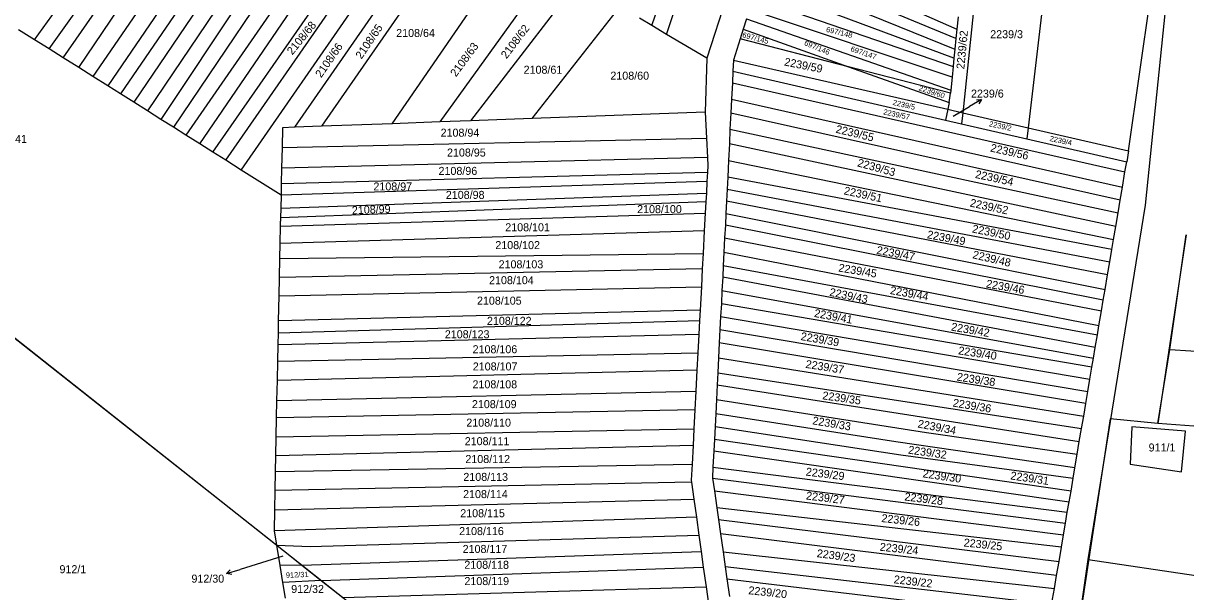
# Model space of a CAD drawing. Extents: x -580630 to -576196, y -1189024 to -1183567.
# Drawn here: x -578417.2 to -578170.4, y -1185704.7 to -1185584.1 of the extents above; entities that cross this region are included whole.
import ezdxf

# ---------------------------------------------------------------- set-up
doc = ezdxf.new("R2010")
doc.units = 0
for name, color, linetype in [('Vrstva 1', 7, 'Continuous'), ('Vrstva 16', 7, 'Continuous'), ('Vrstva 18', 7, 'Continuous'), ('Vrstva 6', 7, 'Continuous'), ('Vrstva 62', 7, 'Continuous'), ('Vrstva 63', 7, 'Continuous')]:
    doc.layers.add(name, color=color, linetype=linetype)

msp = doc.modelspace()

# ---------------------------------------------------------------- linework, layer by layer
at = {"layer": 'Vrstva 1'}
for p, q in [((-578248.07, -1185516.17), (-578272.05, -1185591.5)), ((-578178.9, -1185622.64), (-578173.4, -1185568.6)), ((-578182.56, -1185611.11), (-578176.93, -1185572.21)), ((-578263.67, -1185583.14), (-578264.36, -1185585.35)), ((-578218.7, -1185582.71), (-578218.96, -1185585.29)), ((-578264.36, -1185585.35), (-578264.98, -1185587.34)), ((-578218.96, -1185585.29), (-578219.17, -1185587.31)), ((-578264.98, -1185587.34), (-578266.4, -1185591.89)), ((-578241.98, -1185593.29), (-578264.98, -1185587.34)), ((-578219.17, -1185587.31), (-578219.4, -1185589.58)), ((-578219.4, -1185589.58), (-578219.59, -1185591.46)), ((-578272.05, -1185591.5), (-578272.41, -1185602.92)), ((-578266.4, -1185591.89), (-578266.52, -1185594.25)), ((-578266.4, -1185591.89), (-578220.91, -1185602.32)), ((-578220.34, -1185598.89), (-578241.98, -1185593.29)), ((-578219.77, -1185593.22), (-578220, -1185595.53)), ((-578219.59, -1185591.46), (-578219.77, -1185593.22)), ((-578266.52, -1185594.25), (-578266.64, -1185596.7)), ((-578266.52, -1185594.25), (-578221.36, -1185604.64)), ((-578220, -1185595.53), (-578220.28, -1185598.27)), ((-578266.64, -1185596.7), (-578266.81, -1185600.19)), ((-578220.28, -1185598.27), (-578220.34, -1185598.89)), ((-578266.81, -1185600.19), (-578266.98, -1185603.13)), ((-578272.41, -1185602.92), (-578272.14, -1185608.48)), ((-578266.98, -1185603.13), (-578267.16, -1185606.57)), ((-578220.91, -1185602.32), (-578217.72, -1185603.05)), ((-578217.72, -1185603.05), (-578203.83, -1185606.23)), ((-578221.36, -1185604.64), (-578217.97, -1185605.42)), ((-578217.97, -1185605.42), (-578204.11, -1185608.61)), ((-578272.14, -1185608.48), (-578271.94, -1185612.54)), ((-578267.16, -1185606.57), (-578267.29, -1185609.69)), ((-578204.11, -1185608.61), (-578182.92, -1185613.49)), ((-578203.83, -1185606.23), (-578182.56, -1185611.11)), ((-578267.29, -1185609.69), (-578267.47, -1185613.17)), ((-578182.56, -1185611.11), (-578182.92, -1185613.49)), ((-578271.94, -1185612.54), (-578271.88, -1185614.32)), ((-578267.47, -1185613.17), (-578267.63, -1185616.71)), ((-578183.28, -1185615.6), (-578182.92, -1185613.49)), ((-578271.95, -1185615.67), (-578272.05, -1185617.68)), ((-578271.88, -1185614.32), (-578271.95, -1185615.67)), ((-578183.83, -1185618.87), (-578183.28, -1185615.6)), ((-578272.05, -1185617.68), (-578272.18, -1185620.12)), ((-578267.63, -1185616.71), (-578267.75, -1185619.26)), ((-578272.18, -1185620.12), (-578272.28, -1185621.94)), ((-578267.75, -1185619.26), (-578267.91, -1185621.81)), ((-578184.29, -1185621.59), (-578183.83, -1185618.87)), ((-578272.28, -1185621.94), (-578272.41, -1185624.38)), ((-578267.91, -1185621.81), (-578268.06, -1185624.45)), ((-578191.1, -1185697.85), (-578178.9, -1185622.64)), ((-578184.75, -1185624.31), (-578184.29, -1185621.59)), ((-578272.41, -1185624.38), (-578272.61, -1185628.15)), ((-578268.06, -1185624.45), (-578268.14, -1185626.92)), ((-578185.24, -1185627.19), (-578184.75, -1185624.31)), ((-578272.61, -1185628.15), (-578272.86, -1185632.9)), ((-578268.14, -1185626.92), (-578268.32, -1185629.63)), ((-578185.71, -1185629.96), (-578185.24, -1185627.19)), ((-578268.32, -1185629.63), (-578268.45, -1185632.72)), ((-578186.07, -1185632.09), (-578185.71, -1185629.96)), ((-578173.78, -1185653.32), (-578170.31, -1185628.94)), ((-578272.86, -1185632.9), (-578273.04, -1185636.19)), ((-578268.45, -1185632.72), (-578268.58, -1185635.5)), ((-578186.51, -1185634.7), (-578186.07, -1185632.09)), ((-578268.58, -1185635.5), (-578268.68, -1185637.98)), ((-578186.98, -1185637.44), (-578186.51, -1185634.7)), ((-578273.04, -1185636.19), (-578273.24, -1185639.98)), ((-578268.68, -1185637.98), (-578268.89, -1185640.77)), ((-578187.51, -1185640.58), (-578186.98, -1185637.44)), ((-578273.24, -1185639.98), (-578273.5, -1185644.98)), ((-578187.89, -1185642.82), (-578187.51, -1185640.58)), ((-578428.99, -1185643.03), (-578363.41, -1185694.85)), ((-578268.89, -1185640.77), (-578268.99, -1185643.63)), ((-578188.29, -1185645.11), (-578187.89, -1185642.82)), ((-578273.5, -1185644.98), (-578273.62, -1185647.17)), ((-578268.99, -1185643.63), (-578269.14, -1185646.33)), ((-578188.82, -1185648.27), (-578188.29, -1185645.11)), ((-578273.62, -1185647.17), (-578273.77, -1185650.09)), ((-578269.14, -1185646.33), (-578269.3, -1185649.05)), ((-578273.77, -1185650.09), (-578273.98, -1185654.04)), ((-578269.3, -1185649.05), (-578269.48, -1185651.89)), ((-578189.59, -1185652.86), (-578189.13, -1185650.2)), ((-578189.13, -1185650.2), (-578188.82, -1185648.27)), ((-578269.48, -1185651.89), (-578269.58, -1185655.08)), ((-578189.98, -1185655.13), (-578189.59, -1185652.86)), ((-578273.98, -1185654.04), (-578274.17, -1185657.69)), ((-578269.58, -1185655.08), (-578269.76, -1185658.24)), ((-578190.31, -1185657.07), (-578189.98, -1185655.13)), ((-578176.28, -1185669), (-578173.78, -1185653.32)), ((-578173.78, -1185653.32), (-578161.11, -1185654.12)), ((-578274.17, -1185657.69), (-578274.4, -1185662.16)), ((-578190.72, -1185659.57), (-578190.31, -1185657.07)), ((-578269.76, -1185658.24), (-578269.87, -1185660.81)), ((-578191.18, -1185662.2), (-578190.72, -1185659.57)), ((-578274.4, -1185662.16), (-578274.61, -1185666.08)), ((-578269.87, -1185660.81), (-578270.02, -1185663.88)), ((-578191.61, -1185664.73), (-578191.18, -1185662.2)), ((-578270.02, -1185663.88), (-578270.17, -1185666.94)), ((-578192.05, -1185667.43), (-578191.61, -1185664.73)), ((-578274.61, -1185666.08), (-578274.82, -1185670.16)), ((-578270.17, -1185666.94), (-578270.33, -1185669.61)), ((-578192.53, -1185670.1), (-578192.05, -1185667.43)), ((-578274.82, -1185670.16), (-578275.01, -1185673.69)), ((-578270.33, -1185669.61), (-578270.48, -1185672.39)), ((-578192.98, -1185672.84), (-578192.53, -1185670.1)), ((-578138.68, -1185671.72), (-578176.28, -1185669)), ((-578270.48, -1185672.39), (-578270.56, -1185674.84)), ((-578193.43, -1185675.51), (-578192.98, -1185672.84)), ((-578275.01, -1185673.69), (-578275.22, -1185677.64)), ((-578270.56, -1185674.84), (-578270.77, -1185678.31)), ((-578275.22, -1185677.64), (-578275.4, -1185681.03)), ((-578193.92, -1185678.44), (-578193.43, -1185675.51)), ((-578270.77, -1185678.31), (-578270.87, -1185680.59)), ((-578194.31, -1185680.59), (-578193.92, -1185678.44)), ((-578275.4, -1185681.03), (-578275.34, -1185681.44)), ((-578275.34, -1185681.44), (-578274.83, -1185685.1)), ((-578270.87, -1185680.59), (-578270.47, -1185683.33)), ((-578194.74, -1185683.34), (-578194.31, -1185680.59)), ((-578274.83, -1185685.1), (-578274.3, -1185688.92)), ((-578270.47, -1185683.33), (-578269.97, -1185686.88)), ((-578195.13, -1185685.66), (-578194.74, -1185683.34)), ((-578269.97, -1185686.88), (-578269.62, -1185689.41)), ((-578195.53, -1185687.84), (-578195.13, -1185685.66)), ((-578274.3, -1185688.92), (-578273.77, -1185692.71)), ((-578269.62, -1185689.41), (-578269.17, -1185692.41)), ((-578195.91, -1185690.15), (-578195.53, -1185687.84)), ((-578269.17, -1185692.41), (-578268.62, -1185696.21)), ((-578196.35, -1185692.67), (-578195.91, -1185690.15)), ((-578363.41, -1185694.85), (-578358.08, -1185699.06)), ((-578273.77, -1185692.71), (-578273.29, -1185696.17)), ((-578196.78, -1185695.28), (-578196.35, -1185692.67)), ((-578273.29, -1185696.17), (-578272.83, -1185699.48)), ((-578268.62, -1185696.21), (-578268.15, -1185699.42)), ((-578197.28, -1185698.3), (-578196.78, -1185695.28)), ((-578358.08, -1185699.06), (-578353.98, -1185702.3)), ((-578272.83, -1185699.48), (-578272.25, -1185703.64)), ((-578268.15, -1185699.42), (-578267.82, -1185701.98)), ((-578197.79, -1185701.27), (-578197.28, -1185698.3)), ((-578192.91, -1185710.36), (-578191.1, -1185697.85)), ((-578353.98, -1185702.3), (-578349.35, -1185705.96)), ((-578267.82, -1185701.98), (-578267.27, -1185705.73)), ((-578198.27, -1185704.02), (-578197.79, -1185701.27)), ((-578272.25, -1185703.64), (-578271.67, -1185707.78)), ((-578198.85, -1185707.45), (-578198.27, -1185704.02))]:
    msp.add_line(p, q, dxfattribs=at)
at = {"layer": 'Vrstva 16'}
for p, q in [((-578213.721, -1185600.224), (-578216.31, -1185601.74)), ((-578219.75, -1185603.75), (-578216.31, -1185601.74)), ((-578362.09, -1185697.18), (-578371.21, -1185699.98)), ((-578374.078, -1185700.861), (-578371.21, -1185699.98))]:
    msp.add_line(p, q, dxfattribs=at)
for points in [[(-578214.837, -1185600.298), (-578213.721, -1185600.224), (-578214.331, -1185601.161)], [(-578372.975, -1185701.046), (-578374.078, -1185700.861), (-578373.269, -1185700.09)]]:
    msp.add_lwpolyline(points, dxfattribs=at)
at = {"layer": 'Vrstva 6'}
for p, q in [((-578283.76, -1185584.57), (-578257.36, -1185508.23)), ((-578280.65, -1185586.45), (-578255.03, -1185510.22)), ((-578414.83, -1185587.56), (-578373.91, -1185530.07)), ((-578411.75, -1185589.51), (-578370.72, -1185531.98)), ((-578408.76, -1185591.4), (-578368.49, -1185533.32)), ((-578405.47, -1185593.47), (-578365.84, -1185534.93)), ((-578362.41, -1185537), (-578402.48, -1185595.36)), ((-578359.3, -1185538.88), (-578399.29, -1185597.36)), ((-578356.62, -1185540.51), (-578396.59, -1185599.06)), ((-578353.98, -1185542.11), (-578393.78, -1185600.84)), ((-578351.29, -1185543.73), (-578390.86, -1185602.67)), ((-578348.64, -1185545.28), (-578388.03, -1185604.46)), ((-578345.65, -1185547.08), (-578385.35, -1185606.15)), ((-578342.24, -1185549.2), (-578382.68, -1185607.83)), ((-578379.75, -1185609.68), (-578339.61, -1185550.79)), ((-578376.97, -1185611.43), (-578336.24, -1185552.83)), ((-578374.25, -1185613.14), (-578333.48, -1185554.49)), ((-578370.93, -1185615.23), (-578330.28, -1185556.43)), ((-578359.58, -1185606.14), (-578326.62, -1185558.64)), ((-578322.77, -1185560.97), (-578353.89, -1185605.93)), ((-578338.87, -1185605.38), (-578312.56, -1185567.15)), ((-578258.88, -1185567.78), (-578218.96, -1185585.29)), ((-578219.17, -1185587.31), (-578259.73, -1185570.51)), ((-578304.87, -1185571.8), (-578328.76, -1185605)), ((-578260.48, -1185572.91), (-578219.4, -1185589.58)), ((-578199.86, -1185572.41), (-578203.83, -1185606.23)), ((-578299.4, -1185575.11), (-578322.23, -1185604.76)), ((-578219.59, -1185591.46), (-578261.42, -1185575.93)), ((-578214.77, -1185574.76), (-578217.72, -1185603.05)), ((-578262.25, -1185578.59), (-578219.77, -1185593.22)), ((-578309.14, -1185604.28), (-578290.51, -1185580.49)), ((-578220, -1185595.53), (-578263.05, -1185581.16)), ((-578283.76, -1185584.57), (-578286.35, -1185583.01)), ((-578263.67, -1185583.14), (-578220.28, -1185598.27)), ((-578414.83, -1185587.56), (-578418.22, -1185585.43)), ((-578280.65, -1185586.45), (-578283.76, -1185584.57)), ((-578264.36, -1185585.35), (-578241.98, -1185593.29)), ((-578411.75, -1185589.51), (-578414.83, -1185587.56)), ((-578272.05, -1185591.5), (-578280.65, -1185586.45)), ((-578408.76, -1185591.4), (-578411.75, -1185589.51)), ((-578405.47, -1185593.47), (-578408.76, -1185591.4)), ((-578402.48, -1185595.36), (-578405.47, -1185593.47)), ((-578241.98, -1185593.29), (-578220.63, -1185600.86)), ((-578399.29, -1185597.36), (-578402.48, -1185595.36)), ((-578396.59, -1185599.06), (-578399.29, -1185597.36)), ((-578266.64, -1185596.7), (-578183.28, -1185615.6)), ((-578393.78, -1185600.84), (-578396.59, -1185599.06)), ((-578390.86, -1185602.67), (-578393.78, -1185600.84)), ((-578266.81, -1185600.19), (-578183.83, -1185618.87)), ((-578220.63, -1185600.86), (-578220.91, -1185602.32)), ((-578220.63, -1185600.86), (-578220.34, -1185598.89)), ((-578388.03, -1185604.46), (-578390.86, -1185602.67)), ((-578272.41, -1185602.92), (-578309.14, -1185604.28)), ((-578184.29, -1185621.59), (-578266.98, -1185603.13)), ((-578220.91, -1185602.32), (-578221.36, -1185604.64)), ((-578217.72, -1185603.05), (-578217.97, -1185605.42)), ((-578385.35, -1185606.15), (-578388.03, -1185604.46)), ((-578382.68, -1185607.83), (-578385.35, -1185606.15)), ((-578359.58, -1185606.14), (-578362.17, -1185606.24)), ((-578353.89, -1185605.93), (-578359.58, -1185606.14)), ((-578338.87, -1185605.38), (-578353.89, -1185605.93)), ((-578328.76, -1185605), (-578338.87, -1185605.38)), ((-578322.23, -1185604.76), (-578328.76, -1185605)), ((-578309.14, -1185604.28), (-578322.23, -1185604.76)), ((-578379.75, -1185609.68), (-578382.68, -1185607.83)), ((-578362.17, -1185606.24), (-578362.27, -1185610.46)), ((-578362.27, -1185610.46), (-578272.14, -1185608.48)), ((-578267.16, -1185606.57), (-578184.75, -1185624.31)), ((-578203.83, -1185606.23), (-578204.11, -1185608.61)), ((-578376.97, -1185611.43), (-578379.75, -1185609.68)), ((-578362.27, -1185610.46), (-578362.37, -1185614.8)), ((-578185.24, -1185627.19), (-578267.29, -1185609.69)), ((-578374.25, -1185613.14), (-578376.97, -1185611.43)), ((-578370.93, -1185615.23), (-578374.25, -1185613.14)), ((-578271.94, -1185612.54), (-578362.37, -1185614.8)), ((-578267.47, -1185613.17), (-578185.71, -1185629.96)), ((-578362.5, -1185620.55), (-578370.93, -1185615.23)), ((-578362.37, -1185614.8), (-578362.44, -1185618.07)), ((-578362.44, -1185618.07), (-578271.95, -1185615.67)), ((-578272.05, -1185617.68), (-578362.5, -1185620.55)), ((-578362.44, -1185618.07), (-578362.5, -1185620.55)), ((-578186.07, -1185632.09), (-578267.63, -1185616.71)), ((-578362.57, -1185623.32), (-578272.18, -1185620.12)), ((-578362.5, -1185620.55), (-578362.57, -1185623.32)), ((-578267.75, -1185619.26), (-578186.51, -1185634.7)), ((-578272.28, -1185621.94), (-578362.61, -1185625.39)), ((-578362.57, -1185623.32), (-578362.61, -1185625.39)), ((-578186.98, -1185637.44), (-578267.91, -1185621.81)), ((-578362.63, -1185627.16), (-578272.41, -1185624.38)), ((-578362.61, -1185625.39), (-578362.63, -1185626.09)), ((-578268.06, -1185624.45), (-578187.51, -1185640.58)), ((-578362.7, -1185630.8), (-578362.63, -1185627.16)), ((-578272.61, -1185628.15), (-578362.7, -1185630.8)), ((-578362.63, -1185627.16), (-578362.63, -1185626.09)), ((-578187.89, -1185642.82), (-578268.14, -1185626.92)), ((-578362.76, -1185633.97), (-578362.7, -1185630.8)), ((-578268.32, -1185629.63), (-578188.29, -1185645.11)), ((-578362.76, -1185633.97), (-578272.86, -1185632.9)), ((-578188.82, -1185648.27), (-578268.45, -1185632.72)), ((-578362.83, -1185638.01), (-578362.76, -1185633.97)), ((-578268.58, -1185635.5), (-578189.13, -1185650.2)), ((-578362.92, -1185641.94), (-578362.83, -1185638.01)), ((-578273.04, -1185636.19), (-578362.83, -1185638.01)), ((-578189.59, -1185652.86), (-578268.68, -1185637.98)), ((-578362.92, -1185641.94), (-578273.24, -1185639.98)), ((-578363.01, -1185647.22), (-578362.92, -1185641.94)), ((-578268.89, -1185640.77), (-578189.98, -1185655.13)), ((-578273.5, -1185644.98), (-578363.01, -1185647.22)), ((-578190.31, -1185657.07), (-578268.99, -1185643.63)), ((-578363.07, -1185649.8), (-578273.62, -1185647.17)), ((-578363.07, -1185649.8), (-578363.01, -1185647.22)), ((-578269.14, -1185646.33), (-578190.72, -1185659.57)), ((-578363.13, -1185652.34), (-578363.07, -1185649.8)), ((-578273.77, -1185650.09), (-578363.13, -1185652.34)), ((-578269.3, -1185649.05), (-578191.18, -1185662.2)), ((-578363.18, -1185655.75), (-578363.13, -1185652.34)), ((-578191.61, -1185664.73), (-578269.48, -1185651.89)), ((-578363.18, -1185655.75), (-578273.98, -1185654.04)), ((-578269.58, -1185655.08), (-578192.05, -1185667.43)), ((-578363.28, -1185659.91), (-578363.18, -1185655.75)), ((-578274.17, -1185657.69), (-578363.28, -1185659.91)), ((-578363.37, -1185664.15), (-578363.28, -1185659.91)), ((-578269.76, -1185658.24), (-578192.53, -1185670.1)), ((-578363.37, -1185664.15), (-578274.4, -1185662.16)), ((-578269.87, -1185660.81), (-578192.98, -1185672.84)), ((-578363.45, -1185667.78), (-578363.37, -1185664.15)), ((-578270.02, -1185663.88), (-578225.45, -1185670.93)), ((-578363.52, -1185671.87), (-578363.45, -1185667.78)), ((-578274.61, -1185666.08), (-578363.45, -1185667.78)), ((-578231.94, -1185672.89), (-578270.17, -1185666.94)), ((-578363.52, -1185671.87), (-578274.82, -1185670.16)), ((-578270.33, -1185669.61), (-578230.91, -1185675.67)), ((-578181.8, -1185669.72), (-578182.21, -1185677.67)), ((-578170.44, -1185670.62), (-578181.8, -1185669.72)), ((-578363.61, -1185675.9), (-578363.52, -1185671.87)), ((-578194.74, -1185683.34), (-578270.48, -1185672.39)), ((-578225.45, -1185670.93), (-578193.43, -1185675.51)), ((-578171.25, -1185679.27), (-578170.44, -1185670.62)), ((-578275.01, -1185673.69), (-578363.61, -1185675.9)), ((-578270.56, -1185674.84), (-578195.13, -1185685.66)), ((-578193.92, -1185678.44), (-578231.94, -1185672.89)), ((-578363.65, -1185679.21), (-578363.61, -1185675.9)), ((-578363.65, -1185679.21), (-578275.22, -1185677.64)), ((-578230.91, -1185675.67), (-578194.31, -1185680.59)), ((-578182.21, -1185677.67), (-578171.25, -1185679.27)), ((-578363.73, -1185683.26), (-578363.65, -1185679.21)), ((-578270.77, -1185678.31), (-578195.53, -1185687.84)), ((-578275.34, -1185681.44), (-578363.73, -1185683.26)), ((-578270.87, -1185680.59), (-578195.91, -1185690.15)), ((-578363.82, -1185687.31), (-578363.73, -1185683.26)), ((-578363.82, -1185687.31), (-578274.83, -1185685.1)), ((-578270.47, -1185683.33), (-578196.35, -1185692.67)), ((-578363.92, -1185691.79), (-578363.82, -1185687.31)), ((-578196.78, -1185695.28), (-578269.97, -1185686.88)), ((-578274.3, -1185688.92), (-578363.92, -1185691.79)), ((-578269.62, -1185689.41), (-578197.28, -1185698.3)), ((-578363.41, -1185694.85), (-578363.92, -1185691.79)), ((-578197.79, -1185701.27), (-578269.17, -1185692.41)), ((-578363.41, -1185694.85), (-578356.31, -1185695.08)), ((-578362.7, -1185699.11), (-578363.41, -1185694.85)), ((-578356.31, -1185695.08), (-578273.77, -1185692.71)), ((-578358.08, -1185699.06), (-578273.29, -1185696.17)), ((-578268.62, -1185696.21), (-578198.27, -1185704.02)), ((-578358.08, -1185699.06), (-578362.7, -1185699.11)), ((-578362.09, -1185702.78), (-578362.7, -1185699.11)), ((-578353.98, -1185702.3), (-578272.83, -1185699.48)), ((-578198.85, -1185707.45), (-578268.15, -1185699.42)), ((-578191.1, -1185697.85), (-578168.21, -1185701.27)), ((-578353.98, -1185702.3), (-578362.09, -1185702.78)), ((-578267.82, -1185701.98), (-578199.29, -1185710.18)), ((-578361.53, -1185706.07), (-578362.09, -1185702.78)), ((-578349.35, -1185705.96), (-578272.25, -1185703.64))]:
    msp.add_line(p, q, dxfattribs=at)
at = {"layer": 'Vrstva 62'}
msp.add_line((-578325.92, -1185724.48), (-578428.99, -1185643.03), dxfattribs=at)
at = {"layer": 'Vrstva 63'}
for p, q in [((-578170.31, -1185628.94), (-578176.28, -1185669)), ((-578186.417, -1185668.039), (-578192.91, -1185710.36)), ((-578176.28, -1185669), (-578186.417, -1185668.039))]:
    msp.add_line(p, q, dxfattribs=at)

# ---------------------------------------------------------------- texts
at = {"layer": 'Vrstva 16'}
for s, p in [('2239/6', (-578215.977, -1185599.84)), ('912/30', (-578381.522, -1185702.78))]:
    msp.add_text(s, height=1.7, dxfattribs=at).set_placement(p)
at = {"layer": 'Vrstva 18'}
for s, height, rotation, p in [('2108/68', 1.7, 50.82136, (-578360.093, -1185590.894)), ('2108/65', 1.7, 55.74879, (-578345.42, -1185591.793)), ('2108/62', 1.7, 52.65482, (-578314.61, -1185591.718)), ('697/145', 1.14, 345.37896, (-578264.631, -1185587.033)), ('697/148', 1.14, 346.06651, (-578246.842, -1185585.862)), ('2239/62', 1.7, 84.51127, (-578217.41, -1185593.876)), ('2108/66', 1.7, 55.23313, (-578353.968, -1185595.751)), ('2108/63', 1.7, 53.51426, (-578325.342, -1185595.561)), ('697/146', 1.14, 337.70133, (-578251.515, -1185588.674)), ('697/147', 1.14, 341.08178, (-578241.661, -1185589.957)), ('2239/59', 1.7, 348.70211, (-578255.744, -1185593.002)), ('2239/60', 1.14, 341.65473, (-578227.169, -1185598.269)), ('2239/5', 1.14, 346.81135, (-578232.685, -1185601.366)), ('2239/57', 1.14, 347.84268, (-578234.672, -1185603.376)), ('2239/55', 1.7, 346.58217, (-578244.82, -1185607.267)), ('2239/2', 1.14, 348.01456, (-578212.216, -1185605.913)), ('2239/4', 1.14, 347.84268, (-578199.376, -1185609.025)), ('2239/56', 1.7, 347.32702, (-578211.979, -1185611.263)), ('2239/53', 1.7, 344.63411, (-578240.225, -1185614.407)), ('2239/54', 1.7, 347.78538, (-578215.198, -1185616.862)), ('2239/51', 1.7, 347.95727, (-578243.081, -1185620.36)), ('2108/99', 1.7, 2.29183, (-578347.417, -1185624.614)), ('2239/52', 1.7, 347.95727, (-578216.313, -1185622.942)), ('2239/49', 1.7, 349.21778, (-578225.407, -1185629.666)), ('2239/50', 1.7, 348.47293, (-578215.836, -1185628.447)), ('2239/47', 1.7, 349.38966, (-578236.13, -1185632.978)), ('2239/48', 1.7, 346.98324, (-578215.756, -1185633.919)), ('2239/45', 1.7, 350.65017, (-578244.225, -1185636.733)), ('2239/43', 1.7, 348.58752, (-578246.132, -1185641.884)), ('2239/44', 1.7, 349.90533, (-578233.268, -1185641.506)), ('2239/46', 1.7, 350.01992, (-578212.87, -1185640.125)), ('2239/41', 1.7, 349.61885, (-578249.391, -1185646.363)), ('2239/42', 1.7, 350.2491, (-578220.296, -1185649.263)), ('2239/39', 1.7, 350.19181, (-578252.238, -1185651.276)), ('2239/40', 1.7, 351.45231, (-578218.776, -1185654.306)), ('2239/37', 1.7, 350.93665, (-578251.189, -1185657.178)), ('2239/38', 1.7, 351.45231, (-578219.076, -1185659.884)), ('2239/35', 1.7, 351.91068, (-578247.618, -1185663.851)), ('2239/36', 1.7, 350.76476, (-578219.937, -1185665.396)), ('2239/33', 1.7, 350.47828, (-578249.748, -1185669.166)), ('2239/34', 1.7, 349.27507, (-578227.393, -1185669.835)), ('2239/32', 1.7, 352.02527, (-578229.406, -1185675.388)), ('2239/29', 1.7, 352.942, (-578251.121, -1185680.041)), ('2239/30', 1.7, 351.68149, (-578226.326, -1185680.413)), ('2239/31', 1.7, 351.50961, (-578207.693, -1185680.854)), ('2239/27', 1.7, 352.88471, (-578251.08, -1185685.111)), ('2239/28', 1.7, 352.82741, (-578230.18, -1185685.318)), ('2239/26', 1.7, 353.80144, (-578235.07, -1185689.907)), ('2239/24', 1.7, 354.14521, (-578235.423, -1185695.998)), ('2239/25', 1.7, 353.97332, (-578217.598, -1185695.088)), ('2239/23', 1.7, 352.36904, (-578248.791, -1185697.349)), ('912/31', 1.14, 1.77617, (-578361.464, -1185701.745)), ('2239/22', 1.7, 353.45766, (-578232.45, -1185702.898)), ('2239/20', 1.7, 353.85873, (-578263.317, -1185705.219))]:
    msp.add_text(s, height=height, rotation=rotation, dxfattribs=at).set_placement(p)
for s, height, p in [('2108/64', 1.7, (-578338.041, -1185586.98)), ('2239/3', 1.7, (-578211.894, -1185587.24)), ('2108/61', 1.7, (-578310.983, -1185594.78)), ('2108/60', 1.7, (-578292.558, -1185596.04)), ('2239/6', 0.1, (-578220.006, -1185603.75)), ('2108/141', 1.7, (-578425.924, -1185609.46)), ('2108/94', 1.7, (-578328.611, -1185608.14)), ('2108/95', 1.7, (-578327.248, -1185612.35)), ('2108/96', 1.7, (-578329.051, -1185616.25)), ('2108/97', 1.7, (-578342.881, -1185619.55)), ('2108/98', 1.7, (-578327.501, -1185621.34)), ('2108/100', 1.7, (-578286.876, -1185624.36)), ('2108/101', 1.7, (-578314.881, -1185628.21)), ('2108/102', 1.7, (-578316.993, -1185632)), ('2108/103', 1.7, (-578316.296, -1185636.07)), ('2108/104', 1.7, (-578318.319, -1185639.44)), ('2108/105', 1.7, (-578320.886, -1185643.79)), ('2108/122', 1.7, (-578318.769, -1185648.07)), ('2108/123', 1.7, (-578327.713, -1185650.92)), ('2108/106', 1.7, (-578321.819, -1185654.1)), ('2108/107', 1.7, (-578321.779, -1185657.75)), ('2108/108', 1.7, (-578321.839, -1185661.54)), ('2108/109', 1.7, (-578321.959, -1185665.75)), ('2108/110', 1.7, (-578323.151, -1185669.68)), ('2108/111', 1.7, (-578323.486, -1185673.61)), ('911/1', 1.7, (-578178.259, -1185674.95)), ('2108/112', 1.7, (-578323.348, -1185677.4)), ('2108/113', 1.7, (-578323.781, -1185681.19)), ('2108/114', 1.7, (-578323.834, -1185684.84)), ('2108/115', 1.7, (-578324.441, -1185688.9)), ('2108/116', 1.7, (-578324.674, -1185692.69)), ('2108/117', 1.7, (-578323.934, -1185696.48)), ('912/30', 0.1, (-578362.323, -1185697.18)), ('912/1', 1.7, (-578409.541, -1185700.78)), ('2108/118', 1.7, (-578323.574, -1185699.85)), ('2108/119', 1.7, (-578323.554, -1185703.3)), ('912/32', 1.7, (-578360.339, -1185704.98))]:
    msp.add_text(s, height=height, dxfattribs=at).set_placement(p)

doc.saveas('drawing.dxf')
